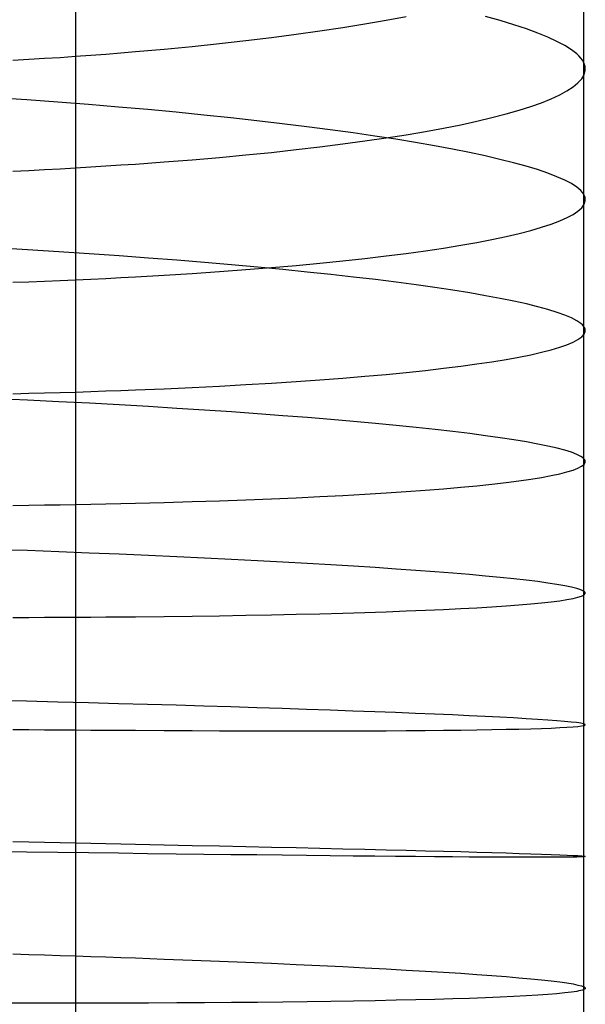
# Model space of a CAD drawing. Extents: x -383 to 1849, y -1185 to -529.
# Tile 781 of 870: x 1839.49 to 1846.99, y -1016.24 to -1003.17. Entities that reach past the tile are written whole.
import ezdxf

# ---------------------------------------------------------------- set-up
doc = ezdxf.new("R2010")
doc.units = 0
doc.layers.add('PREDEFINITO', color=7, linetype='CONTINUOUS')

msp = doc.modelspace()

# ---------------------------------------------------------------- linework, layer by layer
at = {"layer": 'PREDEFINITO'}
for p, q in [((1846.972, -1001.987, 663.403), (1846.972, -1005.479, 663.907)), ((1840.232, -1002.109, 649.663), (1840.232, -1003.586, 649.933)), ((1843.779, -1003.269, 653.411), (1844.071, -1003.221, 653.803)), ((1844.071, -1003.221, 653.803), (1844.351, -1003.172, 654.204)), ((1844.351, -1003.172, 654.204), (1844.618, -1003.122, 654.614)), ((1845.865, -1003.177, 668.375), (1845.67, -1003.123, 668.822)), ((1846.046, -1003.232, 667.922), (1845.865, -1003.177, 668.375)), ((1846.213, -1003.287, 667.464), (1846.046, -1003.232, 667.922)), ((1842.83, -1003.402, 652.296), (1843.158, -1003.359, 652.657)), ((1843.158, -1003.359, 652.657), (1843.474, -1003.314, 653.029)), ((1843.474, -1003.314, 653.029), (1843.779, -1003.269, 653.411)), ((1846.364, -1003.342, 667.002), (1846.213, -1003.287, 667.464)), ((1846.5, -1003.397, 666.535), (1846.364, -1003.342, 667.002)), ((1841.78, -1003.52, 651.281), (1842.141, -1003.482, 651.607)), ((1842.141, -1003.482, 651.607), (1842.491, -1003.443, 651.946)), ((1842.491, -1003.443, 651.946), (1842.83, -1003.402, 652.296)), ((1846.619, -1003.453, 666.064), (1846.5, -1003.397, 666.535)), ((1846.723, -1003.508, 665.59), (1846.619, -1003.453, 666.064)), ((1840.232, -1003.586, 649.933), (1840.232, -1005.068, 650.176)), ((1840.232, -1003.65, 650.105), (1840.434, -1003.636, 650.24)), ((1840.434, -1003.636, 650.24), (1840.634, -1003.621, 650.379)), ((1840.634, -1003.621, 650.379), (1840.831, -1003.605, 650.521)), ((1840.831, -1003.605, 650.521), (1841.026, -1003.589, 650.666)), ((1841.026, -1003.589, 650.666), (1841.408, -1003.555, 650.967)), ((1841.408, -1003.555, 650.967), (1841.78, -1003.52, 651.281)), ((1846.811, -1003.564, 665.114), (1846.723, -1003.508, 665.59)), ((1846.882, -1003.62, 664.635), (1846.811, -1003.564, 665.114)), ((1846.911, -1003.647, 664.394), (1846.882, -1003.62, 664.635)), ((1839.4, -1003.704, 649.602), (1839.611, -1003.691, 649.723)), ((1839.611, -1003.691, 649.723), (1839.82, -1003.678, 649.847)), ((1839.82, -1003.678, 649.847), (1840.027, -1003.665, 649.974)), ((1840.027, -1003.665, 649.974), (1840.232, -1003.65, 650.105)), ((1846.936, -1003.675, 664.153), (1846.911, -1003.647, 664.394)), ((1846.956, -1003.703, 663.912), (1846.936, -1003.675, 664.153)), ((1846.972, -1003.731, 663.671), (1846.956, -1003.703, 663.912)), ((1846.984, -1003.758, 663.429), (1846.972, -1003.731, 663.671)), ((1846.992, -1003.786, 663.187), (1846.984, -1003.758, 663.429)), ((1846.947, -1003.95, 661.735), (1846.979, -1003.896, 662.219)), ((1846.979, -1003.896, 662.219), (1846.994, -1003.841, 662.703)), ((1846.995, -1003.813, 662.945), (1846.992, -1003.786, 663.187)), ((1846.994, -1003.841, 662.703), (1846.995, -1003.813, 662.945)), ((1846.833, -1004.058, 660.771), (1846.898, -1004.004, 661.252)), ((1846.898, -1004.004, 661.252), (1846.947, -1003.95, 661.735)), ((1846.656, -1004.164, 659.814), (1846.752, -1004.111, 660.291)), ((1846.752, -1004.111, 660.291), (1846.833, -1004.058, 660.771)), ((1839.584, -1004.229, 675.918), (1839.373, -1004.214, 676.039)), ((1839.998, -1004.26, 675.663), (1839.584, -1004.229, 675.918)), ((1840.404, -1004.292, 675.393), (1839.998, -1004.26, 675.663)), ((1846.273, -1004.318, 658.402), (1846.416, -1004.267, 658.869)), ((1846.416, -1004.267, 658.869), (1846.544, -1004.216, 659.34)), ((1846.544, -1004.216, 659.34), (1846.656, -1004.164, 659.814)), ((1840.801, -1004.325, 675.11), (1840.404, -1004.292, 675.393)), ((1841.189, -1004.359, 674.814), (1840.801, -1004.325, 675.11)), ((1841.566, -1004.395, 674.504), (1841.189, -1004.359, 674.814)), ((1841.934, -1004.431, 674.183), (1841.566, -1004.395, 674.504)), ((1845.757, -1004.465, 657.028), (1845.944, -1004.417, 657.481)), ((1845.944, -1004.417, 657.481), (1846.116, -1004.368, 657.939)), ((1846.116, -1004.368, 657.939), (1846.273, -1004.318, 658.402)), ((1842.291, -1004.468, 673.849), (1841.934, -1004.431, 674.183)), ((1842.638, -1004.507, 673.503), (1842.291, -1004.468, 673.849)), ((1842.974, -1004.546, 673.147), (1842.638, -1004.507, 673.503)), ((1843.299, -1004.586, 672.779), (1842.974, -1004.546, 673.147)), ((1845.342, -1004.559, 656.141), (1845.557, -1004.513, 656.581)), ((1845.557, -1004.513, 656.581), (1845.757, -1004.465, 657.028)), ((1843.612, -1004.626, 672.402), (1843.299, -1004.586, 672.779)), ((1843.914, -1004.668, 672.015), (1843.612, -1004.626, 672.402)), ((1844.203, -1004.71, 671.619), (1843.914, -1004.668, 672.015)), ((1844.619, -1004.692, 654.862), (1844.873, -1004.649, 655.281)), ((1844.873, -1004.649, 655.281), (1845.114, -1004.604, 655.707)), ((1845.114, -1004.604, 655.707), (1845.342, -1004.559, 656.141)), ((1843.779, -1004.815, 653.657), (1844.072, -1004.775, 654.049)), ((1844.072, -1004.775, 654.049), (1844.351, -1004.734, 654.451)), ((1844.48, -1004.752, 671.213), (1844.203, -1004.71, 671.619)), ((1844.351, -1004.734, 654.451), (1844.619, -1004.692, 654.862)), ((1844.744, -1004.796, 670.8), (1844.48, -1004.752, 671.213)), ((1844.995, -1004.839, 670.378), (1844.744, -1004.796, 670.8)), ((1842.492, -1004.96, 652.188), (1842.831, -1004.926, 652.539)), ((1842.831, -1004.926, 652.539), (1843.159, -1004.89, 652.901)), ((1843.159, -1004.89, 652.901), (1843.475, -1004.853, 653.274)), ((1843.475, -1004.853, 653.274), (1843.779, -1004.815, 653.657)), ((1845.233, -1004.884, 669.949), (1844.995, -1004.839, 670.378)), ((1845.457, -1004.928, 669.514), (1845.233, -1004.884, 669.949)), ((1845.667, -1004.973, 669.071), (1845.457, -1004.928, 669.514)), ((1840.232, -1005.068, 650.176), (1840.232, -1006.555, 650.388)), ((1841.026, -1005.081, 650.907), (1841.408, -1005.053, 651.208)), ((1841.408, -1005.053, 651.208), (1841.78, -1005.024, 651.522)), ((1841.78, -1005.024, 651.522), (1842.141, -1004.993, 651.849)), ((1842.141, -1004.993, 651.849), (1842.492, -1004.96, 652.188)), ((1845.863, -1005.019, 668.623), (1845.667, -1004.973, 669.071)), ((1846.044, -1005.064, 668.169), (1845.863, -1005.019, 668.623)), ((1846.211, -1005.11, 667.71), (1846.044, -1005.064, 668.169)), ((1839.399, -1005.175, 649.842), (1839.61, -1005.165, 649.962)), ((1839.61, -1005.165, 649.962), (1839.82, -1005.154, 650.086)), ((1839.82, -1005.154, 650.086), (1840.027, -1005.143, 650.214)), ((1840.027, -1005.143, 650.214), (1840.232, -1005.132, 650.345)), ((1840.232, -1005.132, 650.345), (1840.434, -1005.12, 650.48)), ((1840.434, -1005.12, 650.48), (1840.634, -1005.107, 650.619)), ((1840.634, -1005.107, 650.619), (1840.831, -1005.094, 650.761)), ((1840.831, -1005.094, 650.761), (1841.026, -1005.081, 650.907)), ((1846.362, -1005.156, 667.246), (1846.211, -1005.11, 667.71)), ((1846.498, -1005.202, 666.778), (1846.362, -1005.156, 667.246)), ((1846.618, -1005.249, 666.306), (1846.498, -1005.202, 666.778)), ((1846.722, -1005.295, 665.831), (1846.618, -1005.249, 666.306)), ((1846.81, -1005.341, 665.353), (1846.722, -1005.295, 665.831)), ((1846.881, -1005.387, 664.873), (1846.81, -1005.341, 665.353)), ((1846.91, -1005.41, 664.632), (1846.881, -1005.387, 664.873)), ((1846.935, -1005.434, 664.39), (1846.91, -1005.41, 664.632)), ((1846.956, -1005.457, 664.149), (1846.935, -1005.434, 664.39)), ((1846.972, -1005.479, 663.907), (1846.956, -1005.457, 664.149)), ((1846.984, -1005.502, 663.664), (1846.972, -1005.479, 663.907)), ((1846.972, -1005.479, 663.907), (1846.972, -1008.989, 664.287)), ((1846.979, -1005.616, 662.451), (1846.994, -1005.571, 662.937)), ((1846.992, -1005.525, 663.422), (1846.984, -1005.502, 663.664)), ((1846.995, -1005.548, 663.179), (1846.992, -1005.525, 663.422)), ((1846.994, -1005.571, 662.937), (1846.995, -1005.548, 663.179)), ((1846.833, -1005.75, 661), (1846.898, -1005.705, 661.483)), ((1846.898, -1005.705, 661.483), (1846.947, -1005.661, 661.966)), ((1846.947, -1005.661, 661.966), (1846.979, -1005.616, 662.451)), ((1846.544, -1005.879, 659.566), (1846.656, -1005.836, 660.041)), ((1846.656, -1005.836, 660.041), (1846.753, -1005.793, 660.52)), ((1846.753, -1005.793, 660.52), (1846.833, -1005.75, 661)), ((1846.116, -1006.004, 658.163), (1846.273, -1005.963, 658.626)), ((1846.273, -1005.963, 658.626), (1846.416, -1005.921, 659.094)), ((1846.416, -1005.921, 659.094), (1846.544, -1005.879, 659.566)), ((1845.557, -1006.122, 656.803), (1845.757, -1006.083, 657.25)), ((1845.757, -1006.083, 657.25), (1845.944, -1006.044, 657.704)), ((1845.944, -1006.044, 657.704), (1846.116, -1006.004, 658.163)), ((1839.594, -1006.22, 676.135), (1839.383, -1006.208, 676.258)), ((1840.009, -1006.246, 675.88), (1839.594, -1006.22, 676.135)), ((1840.414, -1006.273, 675.61), (1840.009, -1006.246, 675.88)), ((1844.618, -1006.267, 655.08), (1844.873, -1006.232, 655.499)), ((1844.873, -1006.232, 655.499), (1845.114, -1006.196, 655.927)), ((1845.114, -1006.196, 655.927), (1845.342, -1006.159, 656.361)), ((1845.342, -1006.159, 656.361), (1845.557, -1006.122, 656.803)), ((1840.811, -1006.3, 675.327), (1840.414, -1006.273, 675.61)), ((1841.198, -1006.329, 675.03), (1840.811, -1006.3, 675.327)), ((1841.576, -1006.358, 674.72), (1841.198, -1006.329, 675.03)), ((1841.943, -1006.388, 674.398), (1841.576, -1006.358, 674.72)), ((1843.475, -1006.397, 653.489), (1843.779, -1006.366, 653.873)), ((1843.779, -1006.366, 653.873), (1844.071, -1006.334, 654.266)), ((1844.071, -1006.334, 654.266), (1844.351, -1006.301, 654.669)), ((1844.351, -1006.301, 654.669), (1844.618, -1006.267, 655.08)), ((1841.78, -1006.533, 651.734), (1842.141, -1006.508, 652.062)), ((1842.3, -1006.419, 674.063), (1841.943, -1006.388, 674.398)), ((1842.141, -1006.508, 652.062), (1842.491, -1006.482, 652.402)), ((1842.647, -1006.45, 673.717), (1842.3, -1006.419, 674.063)), ((1842.491, -1006.482, 652.402), (1842.831, -1006.455, 652.753)), ((1842.983, -1006.482, 673.36), (1842.647, -1006.45, 673.717)), ((1842.831, -1006.455, 652.753), (1843.158, -1006.427, 653.116)), ((1843.307, -1006.515, 672.993), (1842.983, -1006.482, 673.36)), ((1843.158, -1006.427, 653.116), (1843.475, -1006.397, 653.489)), ((1839.611, -1006.643, 650.171), (1839.82, -1006.635, 650.295)), ((1839.82, -1006.635, 650.295), (1840.027, -1006.626, 650.423)), ((1840.027, -1006.626, 650.423), (1840.232, -1006.617, 650.555)), ((1840.232, -1006.555, 650.388), (1840.231, -1008.046, 650.571)), ((1840.232, -1006.617, 650.555), (1840.434, -1006.608, 650.69)), ((1840.434, -1006.608, 650.69), (1840.634, -1006.599, 650.829)), ((1840.634, -1006.599, 650.829), (1840.831, -1006.589, 650.972)), ((1840.831, -1006.589, 650.972), (1841.026, -1006.578, 651.117)), ((1841.026, -1006.578, 651.117), (1841.408, -1006.556, 651.419)), ((1841.408, -1006.556, 651.419), (1841.78, -1006.533, 651.734)), ((1843.62, -1006.548, 672.615), (1843.307, -1006.515, 672.993)), ((1843.921, -1006.582, 672.227), (1843.62, -1006.548, 672.615)), ((1844.21, -1006.616, 671.83), (1843.921, -1006.582, 672.227)), ((1844.486, -1006.651, 671.424), (1844.21, -1006.616, 671.83)), ((1839.4, -1006.651, 650.05), (1839.611, -1006.643, 650.171)), ((1844.75, -1006.686, 671.01), (1844.486, -1006.651, 671.424)), ((1845, -1006.721, 670.588), (1844.75, -1006.686, 671.01)), ((1845.238, -1006.757, 670.159), (1845, -1006.721, 670.588)), ((1845.461, -1006.793, 669.723), (1845.238, -1006.757, 670.159)), ((1845.671, -1006.829, 669.28), (1845.461, -1006.793, 669.723)), ((1845.867, -1006.866, 668.831), (1845.671, -1006.829, 669.28)), ((1846.048, -1006.902, 668.376), (1845.867, -1006.866, 668.831)), ((1846.214, -1006.939, 667.916), (1846.048, -1006.902, 668.376)), ((1846.365, -1006.976, 667.452), (1846.214, -1006.939, 667.916)), ((1846.5, -1007.013, 666.983), (1846.365, -1006.976, 667.452)), ((1846.62, -1007.05, 666.511), (1846.5, -1007.013, 666.983)), ((1846.724, -1007.087, 666.035), (1846.62, -1007.05, 666.511)), ((1846.811, -1007.124, 665.556), (1846.724, -1007.087, 666.035)), ((1846.882, -1007.161, 665.075), (1846.811, -1007.124, 665.556)), ((1846.911, -1007.179, 664.834), (1846.882, -1007.161, 665.075)), ((1846.936, -1007.197, 664.592), (1846.911, -1007.179, 664.834)), ((1846.957, -1007.215, 664.35), (1846.936, -1007.197, 664.592)), ((1846.973, -1007.234, 664.108), (1846.957, -1007.215, 664.35)), ((1846.984, -1007.252, 663.865), (1846.973, -1007.234, 664.108)), ((1846.992, -1007.27, 663.623), (1846.984, -1007.252, 663.865)), ((1846.995, -1007.288, 663.38), (1846.992, -1007.27, 663.623)), ((1846.994, -1007.306, 663.137), (1846.995, -1007.288, 663.38)), ((1846.833, -1007.446, 661.197), (1846.898, -1007.412, 661.68)), ((1846.898, -1007.412, 661.68), (1846.947, -1007.377, 662.165)), ((1846.947, -1007.377, 662.165), (1846.979, -1007.341, 662.651)), ((1846.979, -1007.341, 662.651), (1846.994, -1007.306, 663.137)), ((1846.416, -1007.58, 659.288), (1846.543, -1007.547, 659.761)), ((1846.543, -1007.547, 659.761), (1846.656, -1007.514, 660.237)), ((1846.656, -1007.514, 660.237), (1846.752, -1007.48, 660.716)), ((1846.752, -1007.48, 660.716), (1846.833, -1007.446, 661.197)), ((1845.757, -1007.706, 657.441), (1845.943, -1007.675, 657.895)), ((1845.943, -1007.675, 657.895), (1846.115, -1007.644, 658.355)), ((1846.115, -1007.644, 658.355), (1846.273, -1007.612, 658.819)), ((1846.273, -1007.612, 658.819), (1846.416, -1007.58, 659.288)), ((1844.873, -1007.82, 655.687), (1845.114, -1007.793, 656.115)), ((1845.114, -1007.793, 656.115), (1845.342, -1007.764, 656.551)), ((1845.342, -1007.764, 656.551), (1845.556, -1007.735, 656.993)), ((1845.556, -1007.735, 656.993), (1845.757, -1007.706, 657.441)), ((1843.159, -1007.968, 653.3), (1843.475, -1007.945, 653.674)), ((1843.475, -1007.945, 653.674), (1843.779, -1007.922, 654.058)), ((1843.779, -1007.922, 654.058), (1844.071, -1007.898, 654.452)), ((1844.071, -1007.898, 654.452), (1844.351, -1007.873, 654.855)), ((1844.351, -1007.873, 654.855), (1844.618, -1007.847, 655.267)), ((1844.618, -1007.847, 655.267), (1844.873, -1007.82, 655.687)), ((1840.231, -1008.046, 650.571), (1840.231, -1009.539, 650.726)), ((1840.831, -1008.087, 651.153), (1841.026, -1008.079, 651.299)), ((1841.026, -1008.079, 651.299), (1841.408, -1008.064, 651.601)), ((1841.408, -1008.064, 651.601), (1841.78, -1008.047, 651.917)), ((1841.78, -1008.047, 651.917), (1842.141, -1008.028, 652.245)), ((1842.141, -1008.028, 652.245), (1842.492, -1008.009, 652.585)), ((1842.492, -1008.009, 652.585), (1842.831, -1007.989, 652.937)), ((1842.831, -1007.989, 652.937), (1843.159, -1007.968, 653.3)), ((1839.595, -1008.215, 676.319), (1839.385, -1008.205, 676.442)), ((1839.399, -1008.131, 650.231), (1839.61, -1008.125, 650.352)), ((1839.61, -1008.125, 650.352), (1839.819, -1008.12, 650.476)), ((1839.819, -1008.12, 650.476), (1840.027, -1008.114, 650.604)), ((1840.027, -1008.114, 650.604), (1840.231, -1008.108, 650.736)), ((1840.231, -1008.108, 650.736), (1840.434, -1008.101, 650.871)), ((1840.434, -1008.101, 650.871), (1840.634, -1008.094, 651.01)), ((1840.634, -1008.094, 651.01), (1840.831, -1008.087, 651.153)), ((1840.01, -1008.236, 676.064), (1839.595, -1008.215, 676.319)), ((1840.416, -1008.257, 675.794), (1840.01, -1008.236, 676.064)), ((1840.812, -1008.279, 675.511), (1840.416, -1008.257, 675.794)), ((1841.2, -1008.302, 675.214), (1840.812, -1008.279, 675.511)), ((1841.577, -1008.325, 674.904), (1841.2, -1008.302, 675.214)), ((1841.944, -1008.348, 674.581), (1841.577, -1008.325, 674.904)), ((1842.301, -1008.372, 674.247), (1841.944, -1008.348, 674.581)), ((1842.648, -1008.397, 673.901), (1842.301, -1008.372, 674.247)), ((1842.983, -1008.422, 673.544), (1842.648, -1008.397, 673.901)), ((1843.308, -1008.447, 673.176), (1842.983, -1008.422, 673.544)), ((1843.62, -1008.473, 672.798), (1843.308, -1008.447, 673.176)), ((1843.921, -1008.499, 672.41), (1843.62, -1008.473, 672.798)), ((1844.21, -1008.525, 672.013), (1843.921, -1008.499, 672.41)), ((1844.486, -1008.552, 671.608), (1844.21, -1008.525, 672.013)), ((1844.75, -1008.579, 671.194), (1844.486, -1008.552, 671.608)), ((1845.001, -1008.606, 670.771), (1844.75, -1008.579, 671.194)), ((1845.238, -1008.633, 670.342), (1845.001, -1008.606, 670.771)), ((1845.461, -1008.66, 669.905), (1845.238, -1008.633, 670.342)), ((1845.671, -1008.688, 669.462), (1845.461, -1008.66, 669.905)), ((1845.867, -1008.715, 669.013), (1845.671, -1008.688, 669.462)), ((1846.047, -1008.743, 668.558), (1845.867, -1008.715, 669.013)), ((1846.214, -1008.771, 668.098), (1846.047, -1008.743, 668.558)), ((1846.364, -1008.798, 667.634), (1846.214, -1008.771, 668.098)), ((1846.5, -1008.826, 667.165), (1846.364, -1008.798, 667.634)), ((1846.62, -1008.853, 666.692), (1846.5, -1008.826, 667.165)), ((1846.723, -1008.881, 666.216), (1846.62, -1008.853, 666.692)), ((1846.811, -1008.908, 665.737), (1846.723, -1008.881, 666.216)), ((1846.882, -1008.935, 665.255), (1846.811, -1008.908, 665.737)), ((1846.911, -1008.949, 665.014), (1846.882, -1008.935, 665.255)), ((1846.935, -1008.963, 664.772), (1846.911, -1008.949, 665.014)), ((1846.956, -1008.976, 664.53), (1846.935, -1008.963, 664.772)), ((1846.972, -1008.989, 664.287), (1846.956, -1008.976, 664.53)), ((1846.984, -1009.003, 664.044), (1846.972, -1008.989, 664.287)), ((1846.972, -1008.989, 664.287), (1846.972, -1010.75, 664.42)), ((1846.832, -1009.145, 661.371), (1846.897, -1009.119, 661.855)), ((1846.897, -1009.119, 661.855), (1846.946, -1009.094, 662.341)), ((1846.946, -1009.094, 662.341), (1846.978, -1009.068, 662.827)), ((1846.978, -1009.068, 662.827), (1846.993, -1009.042, 663.314)), ((1846.991, -1009.016, 663.801), (1846.984, -1009.003, 664.044)), ((1846.994, -1009.029, 663.557), (1846.991, -1009.016, 663.801)), ((1846.993, -1009.042, 663.314), (1846.994, -1009.029, 663.557)), ((1846.272, -1009.264, 658.989), (1846.415, -1009.241, 659.459)), ((1846.415, -1009.241, 659.459), (1846.543, -1009.217, 659.932)), ((1846.543, -1009.217, 659.932), (1846.655, -1009.194, 660.409)), ((1846.655, -1009.194, 660.409), (1846.752, -1009.169, 660.889)), ((1846.752, -1009.169, 660.889), (1846.832, -1009.145, 661.371)), ((1845.114, -1009.391, 656.279), (1845.342, -1009.371, 656.715)), ((1845.342, -1009.371, 656.715), (1845.556, -1009.351, 657.158)), ((1845.556, -1009.351, 657.158), (1845.756, -1009.33, 657.608)), ((1845.756, -1009.33, 657.608), (1845.943, -1009.308, 658.063)), ((1845.943, -1009.308, 658.063), (1846.115, -1009.286, 658.524)), ((1846.115, -1009.286, 658.524), (1846.272, -1009.264, 658.989)), ((1842.831, -1009.524, 653.093), (1843.158, -1009.51, 653.457)), ((1843.158, -1009.51, 653.457), (1843.475, -1009.495, 653.832)), ((1843.475, -1009.495, 653.832), (1843.779, -1009.48, 654.217)), ((1843.779, -1009.48, 654.217), (1844.071, -1009.463, 654.612)), ((1844.071, -1009.463, 654.612), (1844.351, -1009.446, 655.016)), ((1844.351, -1009.446, 655.016), (1844.618, -1009.428, 655.429)), ((1844.618, -1009.428, 655.429), (1844.872, -1009.41, 655.85)), ((1844.872, -1009.41, 655.85), (1845.114, -1009.391, 656.279)), ((1839.398, -1009.613, 650.382), (1839.61, -1009.61, 650.503)), ((1839.61, -1009.61, 650.503), (1839.819, -1009.607, 650.628)), ((1839.819, -1009.607, 650.628), (1840.026, -1009.604, 650.756)), ((1840.026, -1009.604, 650.756), (1840.231, -1009.6, 650.888)), ((1840.231, -1009.539, 650.726), (1840.231, -1011.036, 650.85)), ((1840.231, -1009.6, 650.888), (1840.434, -1009.596, 651.024)), ((1840.434, -1009.596, 651.024), (1840.634, -1009.592, 651.163)), ((1840.634, -1009.592, 651.163), (1840.831, -1009.587, 651.306)), ((1840.831, -1009.587, 651.306), (1841.026, -1009.583, 651.452)), ((1841.026, -1009.583, 651.452), (1841.408, -1009.573, 651.755)), ((1841.408, -1009.573, 651.755), (1841.78, -1009.562, 652.071)), ((1841.78, -1009.562, 652.071), (1842.141, -1009.55, 652.4)), ((1842.141, -1009.55, 652.4), (1842.491, -1009.538, 652.741)), ((1842.491, -1009.538, 652.741), (1842.831, -1009.524, 653.093)), ((1839.594, -1010.213, 676.464), (1839.384, -1010.206, 676.587)), ((1840.008, -1010.229, 676.208), (1839.594, -1010.213, 676.464)), ((1840.414, -1010.245, 675.938), (1840.008, -1010.229, 676.208)), ((1840.81, -1010.262, 675.654), (1840.414, -1010.245, 675.938)), ((1841.198, -1010.278, 675.357), (1840.81, -1010.262, 675.654)), ((1841.575, -1010.295, 675.046), (1841.198, -1010.278, 675.357)), ((1841.942, -1010.313, 674.723), (1841.575, -1010.295, 675.046)), ((1842.299, -1010.33, 674.389), (1841.942, -1010.313, 674.723)), ((1842.646, -1010.348, 674.042), (1842.299, -1010.33, 674.389)), ((1842.981, -1010.366, 673.685), (1842.646, -1010.348, 674.042)), ((1843.305, -1010.384, 673.317), (1842.981, -1010.366, 673.685)), ((1843.618, -1010.402, 672.938), (1843.305, -1010.384, 673.317)), ((1843.919, -1010.42, 672.55), (1843.618, -1010.402, 672.938)), ((1844.208, -1010.439, 672.153), (1843.919, -1010.42, 672.55)), ((1844.484, -1010.457, 671.747), (1844.208, -1010.439, 672.153)), ((1844.748, -1010.476, 671.332), (1844.484, -1010.457, 671.747)), ((1844.999, -1010.495, 670.91), (1844.748, -1010.476, 671.332)), ((1845.236, -1010.513, 670.48), (1844.999, -1010.495, 670.91)), ((1845.46, -1010.532, 670.043), (1845.236, -1010.513, 670.48)), ((1845.67, -1010.551, 669.599), (1845.46, -1010.532, 670.043)), ((1845.865, -1010.57, 669.15), (1845.67, -1010.551, 669.599)), ((1846.046, -1010.588, 668.695), (1845.865, -1010.57, 669.15)), ((1846.212, -1010.607, 668.234), (1846.046, -1010.588, 668.695)), ((1846.363, -1010.625, 667.769), (1846.212, -1010.607, 668.234)), ((1846.499, -1010.644, 667.3), (1846.363, -1010.625, 667.769)), ((1846.619, -1010.662, 666.827), (1846.499, -1010.644, 667.3)), ((1846.723, -1010.68, 666.35), (1846.619, -1010.662, 666.827)), ((1846.81, -1010.698, 665.871), (1846.723, -1010.68, 666.35)), ((1846.881, -1010.716, 665.389), (1846.81, -1010.698, 665.871)), ((1846.91, -1010.724, 665.147), (1846.881, -1010.716, 665.389)), ((1846.897, -1010.832, 661.986), (1846.946, -1010.817, 662.472)), ((1846.935, -1010.733, 664.905), (1846.91, -1010.724, 665.147)), ((1846.955, -1010.742, 664.662), (1846.935, -1010.733, 664.905)), ((1846.946, -1010.817, 662.472), (1846.978, -1010.8, 662.959)), ((1846.972, -1010.75, 664.42), (1846.955, -1010.742, 664.662)), ((1846.972, -1010.75, 664.42), (1846.971, -1012.512, 664.515)), ((1846.983, -1010.759, 664.176), (1846.972, -1010.75, 664.42)), ((1846.978, -1010.8, 662.959), (1846.993, -1010.784, 663.446)), ((1846.991, -1010.767, 663.933), (1846.983, -1010.759, 664.176)), ((1846.994, -1010.776, 663.69), (1846.991, -1010.767, 663.933)), ((1846.993, -1010.784, 663.446), (1846.994, -1010.776, 663.69)), ((1845.757, -1010.959, 657.735), (1845.943, -1010.946, 658.19)), ((1845.943, -1010.946, 658.19), (1846.115, -1010.933, 658.651)), ((1846.115, -1010.933, 658.651), (1846.272, -1010.92, 659.117)), ((1846.272, -1010.92, 659.117), (1846.415, -1010.906, 659.587)), ((1846.415, -1010.906, 659.587), (1846.543, -1010.892, 660.061)), ((1846.543, -1010.892, 660.061), (1846.655, -1010.878, 660.539)), ((1846.655, -1010.878, 660.539), (1846.752, -1010.863, 661.019)), ((1846.752, -1010.863, 661.019), (1846.832, -1010.848, 661.502)), ((1846.832, -1010.848, 661.502), (1846.897, -1010.832, 661.986)), ((1840.231, -1011.036, 650.85), (1840.232, -1012.534, 650.944)), ((1841.408, -1011.086, 651.877), (1841.78, -1011.082, 652.194)), ((1841.78, -1011.082, 652.194), (1842.141, -1011.077, 652.523)), ((1842.141, -1011.077, 652.523), (1842.492, -1011.071, 652.864)), ((1842.492, -1011.071, 652.864), (1842.831, -1011.064, 653.217)), ((1842.831, -1011.064, 653.217), (1843.158, -1011.057, 653.581)), ((1843.158, -1011.057, 653.581), (1843.475, -1011.05, 653.956)), ((1843.475, -1011.05, 653.956), (1843.779, -1011.042, 654.341)), ((1843.779, -1011.042, 654.341), (1844.071, -1011.033, 654.737)), ((1844.071, -1011.033, 654.737), (1844.351, -1011.024, 655.141)), ((1844.351, -1011.024, 655.141), (1844.618, -1011.014, 655.554)), ((1844.618, -1011.014, 655.554), (1844.873, -1011.004, 655.976)), ((1844.873, -1011.004, 655.976), (1845.114, -1010.994, 656.405)), ((1845.114, -1010.994, 656.405), (1845.342, -1010.982, 656.842)), ((1845.342, -1010.982, 656.842), (1845.556, -1010.971, 657.285)), ((1845.556, -1010.971, 657.285), (1845.757, -1010.959, 657.735)), ((1839.399, -1011.1, 650.504), (1839.61, -1011.099, 650.625)), ((1839.61, -1011.099, 650.625), (1839.82, -1011.098, 650.75)), ((1839.82, -1011.098, 650.75), (1840.027, -1011.097, 650.878)), ((1840.027, -1011.097, 650.878), (1840.231, -1011.096, 651.01)), ((1840.231, -1011.096, 651.01), (1840.434, -1011.095, 651.146)), ((1840.434, -1011.095, 651.146), (1840.634, -1011.094, 651.285)), ((1840.634, -1011.094, 651.285), (1840.831, -1011.092, 651.428)), ((1840.831, -1011.092, 651.428), (1841.026, -1011.09, 651.574)), ((1841.026, -1011.09, 651.574), (1841.408, -1011.086, 651.877)), ((1839.582, -1012.212, 676.575), (1839.372, -1012.207, 676.697)), ((1839.997, -1012.223, 676.319), (1839.582, -1012.212, 676.575)), ((1840.403, -1012.234, 676.048), (1839.997, -1012.223, 676.319)), ((1840.8, -1012.245, 675.764), (1840.403, -1012.234, 676.048)), ((1841.187, -1012.255, 675.466), (1840.8, -1012.245, 675.764)), ((1841.565, -1012.266, 675.155), (1841.187, -1012.255, 675.466)), ((1841.933, -1012.277, 674.832), (1841.565, -1012.266, 675.155)), ((1842.29, -1012.288, 674.497), (1841.933, -1012.277, 674.832)), ((1842.637, -1012.299, 674.15), (1842.29, -1012.288, 674.497)), ((1842.973, -1012.31, 673.792), (1842.637, -1012.299, 674.15)), ((1843.298, -1012.321, 673.423), (1842.973, -1012.31, 673.792)), ((1843.611, -1012.331, 673.044), (1843.298, -1012.321, 673.423)), ((1843.912, -1012.342, 672.656), (1843.611, -1012.331, 673.044)), ((1844.202, -1012.353, 672.258), (1843.912, -1012.342, 672.656)), ((1844.478, -1012.363, 671.851), (1844.202, -1012.353, 672.258)), ((1844.743, -1012.374, 671.436), (1844.478, -1012.363, 671.851)), ((1844.994, -1012.384, 671.013), (1844.743, -1012.374, 671.436)), ((1845.231, -1012.394, 670.582), (1844.994, -1012.384, 671.013)), ((1845.456, -1012.405, 670.145), (1845.231, -1012.394, 670.582)), ((1845.666, -1012.415, 669.701), (1845.456, -1012.405, 670.145)), ((1845.862, -1012.424, 669.251), (1845.666, -1012.415, 669.701)), ((1846.043, -1012.434, 668.795), (1845.862, -1012.424, 669.251)), ((1846.21, -1012.444, 668.334), (1846.043, -1012.434, 668.795)), ((1846.361, -1012.453, 667.868), (1846.21, -1012.444, 668.334)), ((1846.497, -1012.462, 667.398), (1846.361, -1012.453, 667.868)), ((1846.617, -1012.471, 666.924), (1846.497, -1012.462, 667.398)), ((1846.721, -1012.48, 666.447), (1846.617, -1012.471, 666.924)), ((1846.809, -1012.488, 665.967), (1846.721, -1012.48, 666.447)), ((1846.88, -1012.496, 665.485), (1846.809, -1012.488, 665.967)), ((1846.91, -1012.5, 665.243), (1846.88, -1012.496, 665.485)), ((1846.934, -1012.504, 665.001), (1846.91, -1012.5, 665.243)), ((1846.955, -1012.508, 664.758), (1846.934, -1012.504, 665.001)), ((1846.971, -1012.512, 664.515), (1846.955, -1012.508, 664.758)), ((1846.983, -1012.516, 664.271), (1846.971, -1012.512, 664.515)), ((1846.971, -1012.512, 664.515), (1846.972, -1016.041, 664.603)), ((1846.991, -1012.519, 664.028), (1846.983, -1012.516, 664.271)), ((1846.994, -1012.523, 663.784), (1846.991, -1012.519, 664.028)), ((1846.993, -1012.526, 663.54), (1846.994, -1012.523, 663.784)), ((1839.4, -1012.587, 650.595), (1839.611, -1012.588, 650.716)), ((1839.611, -1012.588, 650.716), (1839.82, -1012.59, 650.841)), ((1839.82, -1012.59, 650.841), (1840.027, -1012.592, 650.969)), ((1840.027, -1012.592, 650.969), (1840.232, -1012.593, 651.101)), ((1840.232, -1012.534, 650.944), (1840.232, -1014.035, 651.009)), ((1840.232, -1012.593, 651.101), (1840.434, -1012.595, 651.237)), ((1840.434, -1012.595, 651.237), (1840.634, -1012.596, 651.377)), ((1840.634, -1012.596, 651.377), (1840.831, -1012.597, 651.52)), ((1840.831, -1012.597, 651.52), (1841.026, -1012.598, 651.666)), ((1841.026, -1012.598, 651.666), (1841.408, -1012.6, 651.969)), ((1841.408, -1012.6, 651.969), (1841.78, -1012.602, 652.285)), ((1841.78, -1012.602, 652.285), (1842.141, -1012.603, 652.615)), ((1842.141, -1012.603, 652.615), (1842.491, -1012.604, 652.956)), ((1842.491, -1012.604, 652.956), (1842.83, -1012.605, 653.309)), ((1842.83, -1012.605, 653.309), (1843.158, -1012.605, 653.673)), ((1843.158, -1012.605, 653.673), (1843.474, -1012.605, 654.048)), ((1843.474, -1012.605, 654.048), (1843.779, -1012.605, 654.434)), ((1843.779, -1012.605, 654.434), (1844.071, -1012.604, 654.829)), ((1844.071, -1012.604, 654.829), (1844.351, -1012.603, 655.233)), ((1844.351, -1012.603, 655.233), (1844.618, -1012.601, 655.646)), ((1844.618, -1012.601, 655.646), (1844.872, -1012.599, 656.068)), ((1844.872, -1012.599, 656.068), (1845.114, -1012.597, 656.497)), ((1845.114, -1012.597, 656.497), (1845.342, -1012.595, 656.934)), ((1845.342, -1012.595, 656.934), (1845.556, -1012.592, 657.378)), ((1845.556, -1012.592, 657.378), (1845.757, -1012.589, 657.827)), ((1845.757, -1012.589, 657.827), (1845.943, -1012.585, 658.283)), ((1845.943, -1012.585, 658.283), (1846.115, -1012.581, 658.744)), ((1846.115, -1012.581, 658.744), (1846.273, -1012.577, 659.21)), ((1846.273, -1012.577, 659.21), (1846.415, -1012.573, 659.68)), ((1846.415, -1012.573, 659.68), (1846.543, -1012.568, 660.154)), ((1846.543, -1012.568, 660.154), (1846.655, -1012.563, 660.632)), ((1846.655, -1012.563, 660.632), (1846.752, -1012.558, 661.112)), ((1846.752, -1012.558, 661.112), (1846.833, -1012.552, 661.595)), ((1846.833, -1012.552, 661.595), (1846.897, -1012.546, 662.08)), ((1846.897, -1012.546, 662.08), (1846.946, -1012.54, 662.566)), ((1846.946, -1012.54, 662.566), (1846.978, -1012.533, 663.053)), ((1846.978, -1012.533, 663.053), (1846.993, -1012.526, 663.54)), ((1839.4, -1014.076, 650.658), (1839.611, -1014.08, 650.779)), ((1839.611, -1014.08, 650.779), (1839.82, -1014.084, 650.904)), ((1839.82, -1014.084, 650.904), (1840.027, -1014.088, 651.032)), ((1840.027, -1014.088, 651.032), (1840.232, -1014.093, 651.164)), ((1840.232, -1014.035, 651.009), (1840.232, -1015.535, 651.046)), ((1839.582, -1014.215, 676.639), (1839.372, -1014.212, 676.762)), ((1839.997, -1014.22, 676.382), (1839.582, -1014.215, 676.639)), ((1840.403, -1014.226, 676.111), (1839.997, -1014.22, 676.382)), ((1840.232, -1014.093, 651.164), (1840.434, -1014.097, 651.299)), ((1840.434, -1014.097, 651.299), (1840.634, -1014.101, 651.439)), ((1840.634, -1014.101, 651.439), (1840.831, -1014.105, 651.581)), ((1840.831, -1014.105, 651.581), (1841.026, -1014.109, 651.727)), ((1841.026, -1014.109, 651.727), (1841.408, -1014.117, 652.03)), ((1841.408, -1014.117, 652.03), (1841.78, -1014.125, 652.346)), ((1841.78, -1014.125, 652.346), (1842.141, -1014.133, 652.674)), ((1842.141, -1014.133, 652.674), (1842.491, -1014.14, 653.015)), ((1842.491, -1014.14, 653.015), (1842.83, -1014.148, 653.368)), ((1842.83, -1014.148, 653.368), (1843.158, -1014.155, 653.732)), ((1843.158, -1014.155, 653.732), (1843.474, -1014.163, 654.106)), ((1843.474, -1014.163, 654.106), (1843.779, -1014.17, 654.491)), ((1843.779, -1014.17, 654.491), (1844.071, -1014.177, 654.885)), ((1844.071, -1014.177, 654.885), (1844.351, -1014.184, 655.289)), ((1844.351, -1014.184, 655.289), (1844.618, -1014.19, 655.702)), ((1844.618, -1014.19, 655.702), (1844.873, -1014.197, 656.123)), ((1844.873, -1014.197, 656.123), (1845.114, -1014.203, 656.552)), ((1845.114, -1014.203, 656.552), (1845.342, -1014.209, 656.988)), ((1845.342, -1014.209, 656.988), (1845.556, -1014.215, 657.431)), ((1845.556, -1014.215, 657.431), (1845.757, -1014.221, 657.88)), ((1845.757, -1014.221, 657.88), (1845.944, -1014.226, 658.336)), ((1840.8, -1014.231, 675.826), (1840.403, -1014.226, 676.111)), ((1841.187, -1014.236, 675.528), (1840.8, -1014.231, 675.826)), ((1841.565, -1014.241, 675.217), (1841.187, -1014.236, 675.528)), ((1841.933, -1014.245, 674.893), (1841.565, -1014.241, 675.217)), ((1842.29, -1014.249, 674.557), (1841.933, -1014.245, 674.893)), ((1842.637, -1014.253, 674.21), (1842.29, -1014.249, 674.557)), ((1842.973, -1014.257, 673.851), (1842.637, -1014.253, 674.21)), ((1843.298, -1014.261, 673.482), (1842.973, -1014.257, 673.851)), ((1843.611, -1014.264, 673.102), (1843.298, -1014.261, 673.482)), ((1843.913, -1014.267, 672.713), (1843.611, -1014.264, 673.102)), ((1844.202, -1014.27, 672.314), (1843.913, -1014.267, 672.713)), ((1844.479, -1014.272, 671.907), (1844.202, -1014.27, 672.314)), ((1844.743, -1014.275, 671.491), (1844.479, -1014.272, 671.907)), ((1844.994, -1014.277, 671.067), (1844.743, -1014.275, 671.491)), ((1845.232, -1014.279, 670.636), (1844.994, -1014.277, 671.067)), ((1845.456, -1014.28, 670.198), (1845.232, -1014.279, 670.636)), ((1845.666, -1014.281, 669.754), (1845.456, -1014.28, 670.198)), ((1845.862, -1014.282, 669.303), (1845.666, -1014.281, 669.754)), ((1846.044, -1014.283, 668.847), (1845.862, -1014.282, 669.303)), ((1845.944, -1014.226, 658.336), (1846.116, -1014.232, 658.796)), ((1846.21, -1014.283, 668.385), (1846.044, -1014.283, 668.847)), ((1846.116, -1014.232, 658.796), (1846.273, -1014.237, 659.262)), ((1846.362, -1014.283, 667.919), (1846.21, -1014.283, 668.385)), ((1846.273, -1014.237, 659.262), (1846.416, -1014.242, 659.731)), ((1846.498, -1014.283, 667.449), (1846.362, -1014.283, 667.919)), ((1846.416, -1014.242, 659.731), (1846.544, -1014.246, 660.205)), ((1846.618, -1014.283, 666.975), (1846.498, -1014.283, 667.449)), ((1846.544, -1014.246, 660.205), (1846.656, -1014.251, 660.682)), ((1846.722, -1014.282, 666.497), (1846.618, -1014.283, 666.975)), ((1846.656, -1014.251, 660.682), (1846.753, -1014.255, 661.163)), ((1846.81, -1014.281, 666.017), (1846.722, -1014.282, 666.497)), ((1846.753, -1014.255, 661.163), (1846.833, -1014.259, 661.645)), ((1846.881, -1014.28, 665.535), (1846.81, -1014.281, 666.017)), ((1846.833, -1014.259, 661.645), (1846.898, -1014.262, 662.13)), ((1846.91, -1014.279, 665.293), (1846.881, -1014.28, 665.535)), ((1846.898, -1014.262, 662.13), (1846.947, -1014.266, 662.616)), ((1846.935, -1014.278, 665.05), (1846.91, -1014.279, 665.293)), ((1846.956, -1014.277, 664.807), (1846.935, -1014.278, 665.05)), ((1846.947, -1014.266, 662.616), (1846.978, -1014.269, 663.103)), ((1846.972, -1014.276, 664.564), (1846.956, -1014.277, 664.807)), ((1846.984, -1014.275, 664.321), (1846.972, -1014.276, 664.564)), ((1846.978, -1014.269, 663.103), (1846.993, -1014.272, 663.59)), ((1846.991, -1014.274, 664.077), (1846.984, -1014.275, 664.321)), ((1846.995, -1014.273, 663.834), (1846.991, -1014.274, 664.077)), ((1846.993, -1014.272, 663.59), (1846.995, -1014.273, 663.834)), ((1839.399, -1015.566, 650.693), (1839.61, -1015.572, 650.813)), ((1839.61, -1015.572, 650.813), (1839.82, -1015.579, 650.938)), ((1839.82, -1015.579, 650.938), (1840.027, -1015.586, 651.066)), ((1840.027, -1015.586, 651.066), (1840.231, -1015.592, 651.198)), ((1840.231, -1015.592, 651.198), (1840.434, -1015.599, 651.333)), ((1840.232, -1015.535, 651.046), (1840.232, -1017.036, 651.051)), ((1840.434, -1015.599, 651.333), (1840.634, -1015.606, 651.473)), ((1840.634, -1015.606, 651.473), (1840.831, -1015.613, 651.615)), ((1840.831, -1015.613, 651.615), (1841.026, -1015.62, 651.761)), ((1841.026, -1015.62, 651.761), (1841.408, -1015.634, 652.064)), ((1841.408, -1015.634, 652.064), (1841.78, -1015.648, 652.38)), ((1841.78, -1015.648, 652.38), (1842.141, -1015.662, 652.709)), ((1842.141, -1015.662, 652.709), (1842.491, -1015.677, 653.05)), ((1842.491, -1015.677, 653.05), (1842.831, -1015.691, 653.402)), ((1842.831, -1015.691, 653.402), (1843.158, -1015.706, 653.766)), ((1843.158, -1015.706, 653.766), (1843.475, -1015.721, 654.141)), ((1843.475, -1015.721, 654.141), (1843.779, -1015.735, 654.526)), ((1843.779, -1015.735, 654.526), (1844.071, -1015.75, 654.921)), ((1844.071, -1015.75, 654.921), (1844.351, -1015.765, 655.325)), ((1844.351, -1015.765, 655.325), (1844.618, -1015.78, 655.738)), ((1844.618, -1015.78, 655.738), (1844.873, -1015.794, 656.16)), ((1844.873, -1015.794, 656.16), (1845.114, -1015.809, 656.589)), ((1845.114, -1015.809, 656.589), (1845.342, -1015.824, 657.025)), ((1845.342, -1015.824, 657.025), (1845.556, -1015.839, 657.468)), ((1845.556, -1015.839, 657.468), (1845.757, -1015.853, 657.918)), ((1845.757, -1015.853, 657.918), (1845.943, -1015.868, 658.374)), ((1845.943, -1015.868, 658.374), (1846.115, -1015.882, 658.834)), ((1846.115, -1015.882, 658.834), (1846.272, -1015.896, 659.3)), ((1846.272, -1015.896, 659.3), (1846.415, -1015.911, 659.77)), ((1846.415, -1015.911, 659.77), (1846.543, -1015.925, 660.244)), ((1846.543, -1015.925, 660.244), (1846.655, -1015.938, 660.721)), ((1846.655, -1015.938, 660.721), (1846.752, -1015.952, 661.202)), ((1846.752, -1015.952, 661.202), (1846.833, -1015.965, 661.684)), ((1846.833, -1015.965, 661.684), (1846.897, -1015.979, 662.169)), ((1846.897, -1015.979, 662.169), (1846.946, -1015.992, 662.655)), ((1846.935, -1016.052, 665.088), (1846.91, -1016.058, 665.331)), ((1846.956, -1016.047, 664.846), (1846.935, -1016.052, 665.088)), ((1846.946, -1015.992, 662.655), (1846.978, -1016.004, 663.142)), ((1846.972, -1016.041, 664.603), (1846.956, -1016.047, 664.846)), ((1846.972, -1016.041, 664.603), (1846.971, -1017.806, 664.597)), ((1846.984, -1016.035, 664.359), (1846.972, -1016.041, 664.603)), ((1846.978, -1016.004, 663.142), (1846.993, -1016.017, 663.629)), ((1846.991, -1016.029, 664.116), (1846.984, -1016.035, 664.359)), ((1846.994, -1016.023, 663.872), (1846.991, -1016.029, 664.116)), ((1846.993, -1016.017, 663.629), (1846.994, -1016.023, 663.872)), ((1844.484, -1016.182, 671.935), (1844.208, -1016.188, 672.342)), ((1844.748, -1016.176, 671.52), (1844.484, -1016.182, 671.935)), ((1844.999, -1016.17, 671.097), (1844.748, -1016.176, 671.52)), ((1845.236, -1016.163, 670.667), (1844.999, -1016.17, 671.097)), ((1845.46, -1016.156, 670.229), (1845.236, -1016.163, 670.667)), ((1845.67, -1016.148, 669.786), (1845.46, -1016.156, 670.229)), ((1845.865, -1016.141, 669.336), (1845.67, -1016.148, 669.786)), ((1846.046, -1016.132, 668.88), (1845.865, -1016.141, 669.336)), ((1846.212, -1016.123, 668.419), (1846.046, -1016.132, 668.88)), ((1846.363, -1016.114, 667.954), (1846.212, -1016.123, 668.419)), ((1846.499, -1016.105, 667.484), (1846.363, -1016.114, 667.954)), ((1846.619, -1016.095, 667.011), (1846.499, -1016.105, 667.484)), ((1846.723, -1016.085, 666.534), (1846.619, -1016.095, 667.011)), ((1846.81, -1016.074, 666.054), (1846.723, -1016.085, 666.534)), ((1846.881, -1016.063, 665.572), (1846.81, -1016.074, 666.054)), ((1846.91, -1016.058, 665.331), (1846.881, -1016.063, 665.572)), ((1839.594, -1016.218, 676.66), (1839.384, -1016.218, 676.783)), ((1840.008, -1016.219, 676.403), (1839.594, -1016.218, 676.66)), ((1840.414, -1016.219, 676.133), (1840.008, -1016.219, 676.403)), ((1840.81, -1016.219, 675.848), (1840.414, -1016.219, 676.133)), ((1841.198, -1016.218, 675.55), (1840.81, -1016.219, 675.848)), ((1841.575, -1016.216, 675.239), (1841.198, -1016.218, 675.55)), ((1841.942, -1016.214, 674.916), (1841.575, -1016.216, 675.239)), ((1842.299, -1016.212, 674.58), (1841.942, -1016.214, 674.916)), ((1842.646, -1016.209, 674.233), (1842.299, -1016.212, 674.58)), ((1842.981, -1016.206, 673.875), (1842.646, -1016.209, 674.233)), ((1843.305, -1016.202, 673.507), (1842.981, -1016.206, 673.875)), ((1843.618, -1016.198, 673.128), (1843.305, -1016.202, 673.507)), ((1843.919, -1016.193, 672.739), (1843.618, -1016.198, 673.128)), ((1844.208, -1016.188, 672.342), (1843.919, -1016.193, 672.739))]:
    msp.add_line(p, q, dxfattribs=at)

doc.saveas('drawing.dxf')
